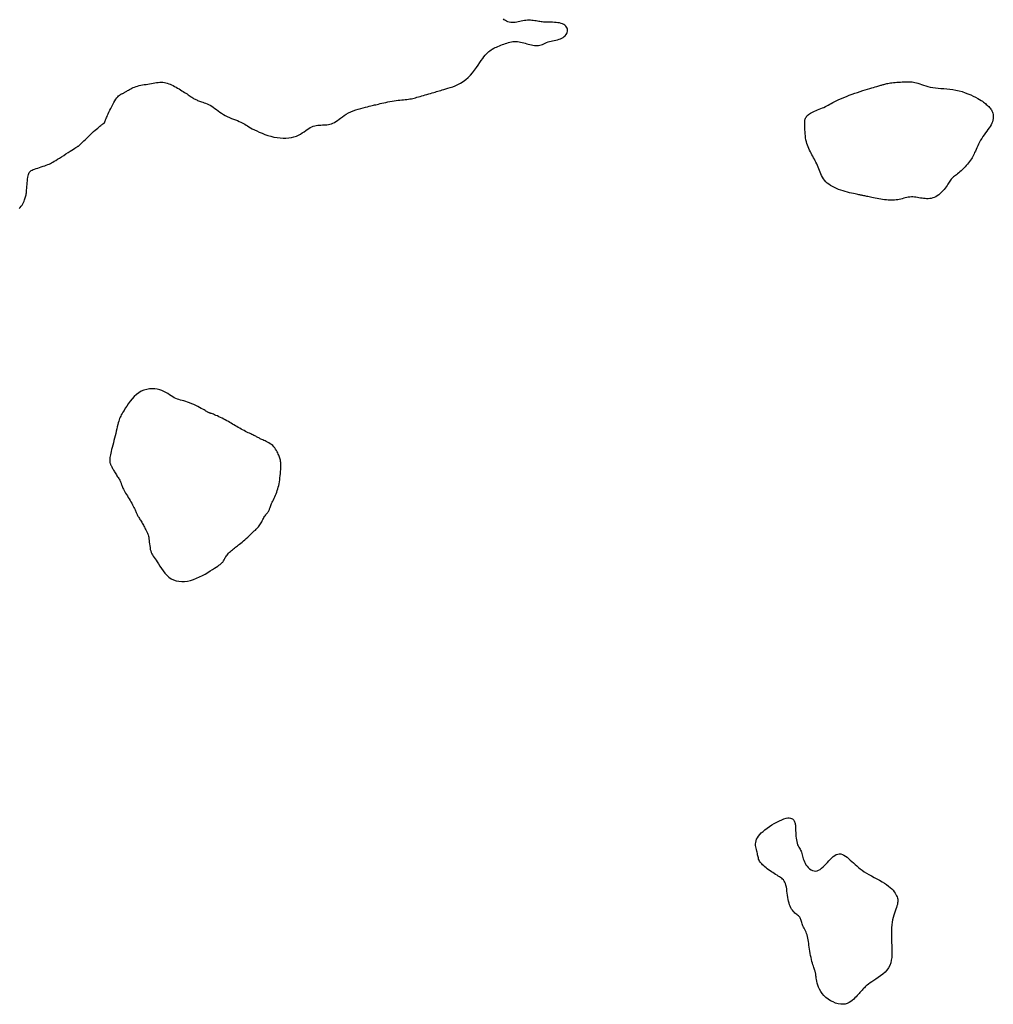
# Model space of a CAD drawing. Header units: millimetres. Extents: x 32690613 to 32693367, y 5343692 to 5344708.
# Tile 497 of 656: x 32692316 to 32692356, y 5344329 to 5344369. Entities that reach past the tile are written whole.
import ezdxf

# ---------------------------------------------------------------- set-up
doc = ezdxf.new("R2010")
doc.units = ezdxf.units.MM
doc.header["$LTSCALE"] = 20
doc.layers.add('02-DGM_HL_493.00', color=102, linetype='Continuous')
doc.layers.add('02-DGM_HL_493.50', color=112, linetype='Continuous')

msp = doc.modelspace()

# ---------------------------------------------------------------- linework, layer by layer
at = {"layer": '02-DGM_HL_493.00', "elevation": 493, "flags": 128}
for points in [[(32692348.817, 5344363.744), (32692348.783, 5344363.805), (32692348.75, 5344363.867), (32692348.718, 5344363.93), (32692348.687, 5344363.995), (32692348.658, 5344364.061), (32692348.632, 5344364.13), (32692348.608, 5344364.202), (32692348.588, 5344364.277), (32692348.571, 5344364.357), (32692348.557, 5344364.438), (32692348.547, 5344364.521), (32692348.538, 5344364.604), (32692348.532, 5344364.684), (32692348.528, 5344364.762), (32692348.524, 5344364.834), (32692348.522, 5344364.9), (32692348.519, 5344364.959), (32692348.518, 5344365.011), (32692348.518, 5344365.057), (32692348.519, 5344365.098), (32692348.523, 5344365.136), (32692348.529, 5344365.17), (32692348.538, 5344365.203), (32692348.55, 5344365.235), (32692348.567, 5344365.267), (32692348.587, 5344365.299), (32692348.612, 5344365.33), (32692348.641, 5344365.361), (32692348.675, 5344365.392), (32692348.714, 5344365.422), (32692348.758, 5344365.451), (32692348.808, 5344365.478), (32692348.862, 5344365.505), (32692348.921, 5344365.53), (32692348.984, 5344365.555), (32692349.049, 5344365.58), (32692349.114, 5344365.605), (32692349.18, 5344365.63), (32692349.245, 5344365.657), (32692349.308, 5344365.684), (32692349.368, 5344365.714), (32692349.427, 5344365.745), (32692349.485, 5344365.777), (32692349.545, 5344365.811), (32692349.608, 5344365.847), (32692349.676, 5344365.884), (32692349.75, 5344365.923), (32692349.831, 5344365.963), (32692349.921, 5344366.005), (32692350.02, 5344366.047), (32692350.124, 5344366.09), (32692350.233, 5344366.133), (32692350.345, 5344366.176), (32692350.459, 5344366.218), (32692350.573, 5344366.258), (32692350.685, 5344366.297), (32692350.795, 5344366.333), (32692350.9, 5344366.368), (32692351.002, 5344366.4), (32692351.097, 5344366.429), (32692351.187, 5344366.456), (32692351.269, 5344366.481), (32692351.344, 5344366.503), (32692351.41, 5344366.523), (32692351.468, 5344366.539), (32692351.517, 5344366.554), (32692351.561, 5344366.566), (32692351.599, 5344366.578), (32692351.633, 5344366.588), (32692351.666, 5344366.597), (32692351.697, 5344366.606), (32692351.729, 5344366.616), (32692351.763, 5344366.626), (32692351.8, 5344366.636), (32692351.839, 5344366.646), (32692351.882, 5344366.657), (32692351.928, 5344366.667), (32692351.979, 5344366.677), (32692352.033, 5344366.686), (32692352.093, 5344366.694), (32692352.158, 5344366.701), (32692352.226, 5344366.707), (32692352.298, 5344366.712), (32692352.37, 5344366.717), (32692352.443, 5344366.721), (32692352.514, 5344366.724), (32692352.583, 5344366.727), (32692352.648, 5344366.729), (32692352.708, 5344366.732), (32692352.764, 5344366.733), (32692352.818, 5344366.733), (32692352.87, 5344366.731), (32692352.923, 5344366.727), (32692352.977, 5344366.719), (32692353.033, 5344366.707), (32692353.094, 5344366.691), (32692353.16, 5344366.671), (32692353.231, 5344366.646), (32692353.308, 5344366.619), (32692353.39, 5344366.592), (32692353.477, 5344366.564), (32692353.569, 5344366.538), (32692353.666, 5344366.514), (32692353.769, 5344366.495), (32692353.876, 5344366.481), (32692353.988, 5344366.47), (32692354.103, 5344366.462), (32692354.222, 5344366.454), (32692354.344, 5344366.445), (32692354.467, 5344366.433), (32692354.592, 5344366.416), (32692354.718, 5344366.393), (32692354.844, 5344366.363), (32692354.969, 5344366.327), (32692355.091, 5344366.285), (32692355.209, 5344366.24), (32692355.321, 5344366.193), (32692355.425, 5344366.145), (32692355.521, 5344366.098), (32692355.607, 5344366.053), (32692355.681, 5344366.011), (32692355.745, 5344365.971), (32692355.8, 5344365.935), (32692355.847, 5344365.901), (32692355.889, 5344365.868), (32692355.926, 5344365.836), (32692355.96, 5344365.806), (32692355.993, 5344365.776), (32692356.025, 5344365.746), (32692356.057, 5344365.715), (32692356.088, 5344365.684), (32692356.118, 5344365.65), (32692356.146, 5344365.615), (32692356.171, 5344365.578), (32692356.193, 5344365.537), (32692356.213, 5344365.493), (32692356.228, 5344365.444), (32692356.239, 5344365.393), (32692356.246, 5344365.338), (32692356.247, 5344365.28), (32692356.242, 5344365.221), (32692356.232, 5344365.159), (32692356.214, 5344365.096), (32692356.189, 5344365.033), (32692356.156, 5344364.969), (32692356.117, 5344364.905), (32692356.073, 5344364.839), (32692356.025, 5344364.773), (32692355.975, 5344364.705), (32692355.923, 5344364.636), (32692355.871, 5344364.564), (32692355.821, 5344364.49), (32692355.773, 5344364.414), (32692355.728, 5344364.337), (32692355.685, 5344364.259), (32692355.645, 5344364.181), (32692355.608, 5344364.105), (32692355.573, 5344364.031), (32692355.541, 5344363.961), (32692355.511, 5344363.895), (32692355.483, 5344363.833), (32692355.457, 5344363.776), (32692355.431, 5344363.723), (32692355.405, 5344363.671), (32692355.377, 5344363.621), (32692355.347, 5344363.571), (32692355.314, 5344363.521), (32692355.277, 5344363.468), (32692355.235, 5344363.413), (32692355.189, 5344363.357), (32692355.14, 5344363.299), (32692355.088, 5344363.242), (32692355.035, 5344363.186), (32692354.981, 5344363.132), (32692354.928, 5344363.082), (32692354.877, 5344363.036), (32692354.828, 5344362.995), (32692354.781, 5344362.958), (32692354.737, 5344362.924), (32692354.695, 5344362.893), (32692354.656, 5344362.863), (32692354.619, 5344362.834), (32692354.585, 5344362.804), (32692354.554, 5344362.773), (32692354.525, 5344362.739), (32692354.498, 5344362.703), (32692354.471, 5344362.664), (32692354.445, 5344362.623), (32692354.417, 5344362.579), (32692354.387, 5344362.532), (32692354.354, 5344362.482), (32692354.317, 5344362.43), (32692354.275, 5344362.375), (32692354.228, 5344362.319), (32692354.178, 5344362.262), (32692354.124, 5344362.207), (32692354.068, 5344362.154), (32692354.009, 5344362.105), (32692353.949, 5344362.062), (32692353.888, 5344362.024), (32692353.827, 5344361.994), (32692353.765, 5344361.972), (32692353.703, 5344361.955), (32692353.641, 5344361.945), (32692353.579, 5344361.94), (32692353.516, 5344361.939), (32692353.453, 5344361.943), (32692353.39, 5344361.949), (32692353.328, 5344361.958), (32692353.265, 5344361.969), (32692353.202, 5344361.98), (32692353.139, 5344361.991), (32692353.076, 5344362.001), (32692353.013, 5344362.009), (32692352.95, 5344362.013), (32692352.888, 5344362.013), (32692352.825, 5344362.008), (32692352.763, 5344361.999), (32692352.701, 5344361.987), (32692352.639, 5344361.972), (32692352.577, 5344361.956), (32692352.515, 5344361.94), (32692352.453, 5344361.924), (32692352.391, 5344361.91), (32692352.329, 5344361.899), (32692352.267, 5344361.89), (32692352.203, 5344361.883), (32692352.139, 5344361.879), (32692352.073, 5344361.878), (32692352.005, 5344361.879), (32692351.936, 5344361.883), (32692351.864, 5344361.889), (32692351.789, 5344361.898), (32692351.713, 5344361.909), (32692351.636, 5344361.921), (32692351.56, 5344361.935), (32692351.484, 5344361.949), (32692351.411, 5344361.964), (32692351.342, 5344361.978), (32692351.276, 5344361.992), (32692351.216, 5344362.004), (32692351.16, 5344362.016), (32692351.109, 5344362.027), (32692351.062, 5344362.036), (32692351.018, 5344362.045), (32692350.978, 5344362.054), (32692350.941, 5344362.062), (32692350.906, 5344362.069), (32692350.873, 5344362.076), (32692350.841, 5344362.082), (32692350.808, 5344362.089), (32692350.773, 5344362.097), (32692350.734, 5344362.105), (32692350.69, 5344362.114), (32692350.64, 5344362.125), (32692350.581, 5344362.137), (32692350.513, 5344362.151), (32692350.438, 5344362.167), (32692350.356, 5344362.186), (32692350.27, 5344362.207), (32692350.18, 5344362.231), (32692350.088, 5344362.257), (32692349.997, 5344362.287), (32692349.907, 5344362.319), (32692349.819, 5344362.355), (32692349.736, 5344362.394), (32692349.656, 5344362.436), (32692349.58, 5344362.481), (32692349.51, 5344362.53), (32692349.445, 5344362.582), (32692349.386, 5344362.638), (32692349.333, 5344362.697), (32692349.287, 5344362.759), (32692349.247, 5344362.824), (32692349.212, 5344362.891), (32692349.18, 5344362.96), (32692349.151, 5344363.029), (32692349.124, 5344363.099), (32692349.097, 5344363.169), (32692349.07, 5344363.237), (32692349.042, 5344363.304), (32692349.012, 5344363.369), (32692348.981, 5344363.434), (32692348.95, 5344363.497), (32692348.917, 5344363.56), (32692348.884, 5344363.621), (32692348.851, 5344363.683)], [(32692349.002, 5344329.948), (32692348.992, 5344330.005), (32692348.985, 5344330.053), (32692348.98, 5344330.094), (32692348.976, 5344330.129), (32692348.973, 5344330.16), (32692348.97, 5344330.187), (32692348.966, 5344330.213), (32692348.96, 5344330.238), (32692348.953, 5344330.265), (32692348.944, 5344330.293), (32692348.933, 5344330.325), (32692348.92, 5344330.36), (32692348.906, 5344330.4), (32692348.89, 5344330.445), (32692348.874, 5344330.496), (32692348.856, 5344330.554), (32692348.837, 5344330.619), (32692348.817, 5344330.691), (32692348.798, 5344330.769), (32692348.778, 5344330.85), (32692348.76, 5344330.934), (32692348.742, 5344331.02), (32692348.727, 5344331.105), (32692348.713, 5344331.19), (32692348.701, 5344331.273), (32692348.691, 5344331.354), (32692348.682, 5344331.431), (32692348.673, 5344331.507), (32692348.663, 5344331.579), (32692348.651, 5344331.649), (32692348.638, 5344331.715), (32692348.62, 5344331.779), (32692348.599, 5344331.839), (32692348.575, 5344331.896), (32692348.549, 5344331.951), (32692348.523, 5344332.003), (32692348.496, 5344332.053), (32692348.47, 5344332.101), (32692348.447, 5344332.148), (32692348.426, 5344332.194), (32692348.41, 5344332.238), (32692348.396, 5344332.282), (32692348.385, 5344332.324), (32692348.374, 5344332.365), (32692348.362, 5344332.403), (32692348.349, 5344332.44), (32692348.334, 5344332.474), (32692348.314, 5344332.506), (32692348.289, 5344332.535), (32692348.261, 5344332.563), (32692348.229, 5344332.589), (32692348.194, 5344332.616), (32692348.158, 5344332.644), (32692348.121, 5344332.675), (32692348.085, 5344332.708), (32692348.049, 5344332.746), (32692348.015, 5344332.789), (32692347.983, 5344332.837), (32692347.953, 5344332.891), (32692347.925, 5344332.949), (32692347.9, 5344333.013), (32692347.878, 5344333.081), (32692347.858, 5344333.155), (32692347.841, 5344333.233), (32692347.826, 5344333.316), (32692347.814, 5344333.401), (32692347.803, 5344333.488), (32692347.792, 5344333.575), (32692347.78, 5344333.659), (32692347.767, 5344333.739), (32692347.751, 5344333.813), (32692347.732, 5344333.879), (32692347.709, 5344333.936), (32692347.681, 5344333.985), (32692347.65, 5344334.028), (32692347.614, 5344334.065), (32692347.575, 5344334.098), (32692347.532, 5344334.129), (32692347.486, 5344334.159), (32692347.436, 5344334.19), (32692347.384, 5344334.222), (32692347.328, 5344334.256), (32692347.271, 5344334.292), (32692347.213, 5344334.329), (32692347.155, 5344334.366), (32692347.097, 5344334.405), (32692347.041, 5344334.444), (32692346.986, 5344334.484), (32692346.933, 5344334.523), (32692346.884, 5344334.563), (32692346.838, 5344334.603), (32692346.795, 5344334.643), (32692346.757, 5344334.683), (32692346.722, 5344334.724), (32692346.692, 5344334.764), (32692346.667, 5344334.805), (32692346.647, 5344334.846), (32692346.632, 5344334.887), (32692346.619, 5344334.93), (32692346.609, 5344334.973), (32692346.6, 5344335.017), (32692346.591, 5344335.064), (32692346.581, 5344335.112), (32692346.57, 5344335.162), (32692346.556, 5344335.215), (32692346.542, 5344335.27), (32692346.528, 5344335.327), (32692346.516, 5344335.386), (32692346.508, 5344335.446), (32692346.506, 5344335.508), (32692346.51, 5344335.57), (32692346.524, 5344335.633), (32692346.547, 5344335.697), (32692346.581, 5344335.761), (32692346.624, 5344335.825), (32692346.677, 5344335.889), (32692346.739, 5344335.954), (32692346.81, 5344336.02), (32692346.889, 5344336.085), (32692346.976, 5344336.151), (32692347.071, 5344336.217), (32692347.171, 5344336.282), (32692347.274, 5344336.344), (32692347.378, 5344336.402), (32692347.48, 5344336.453), (32692347.578, 5344336.497), (32692347.67, 5344336.532), (32692347.753, 5344336.557), (32692347.825, 5344336.57), (32692347.886, 5344336.572), (32692347.938, 5344336.565), (32692347.982, 5344336.55), (32692348.018, 5344336.529), (32692348.048, 5344336.504), (32692348.072, 5344336.475), (32692348.091, 5344336.445), (32692348.105, 5344336.414), (32692348.117, 5344336.382), (32692348.126, 5344336.348), (32692348.132, 5344336.311), (32692348.137, 5344336.27), (32692348.14, 5344336.224), (32692348.143, 5344336.172), (32692348.145, 5344336.114), (32692348.148, 5344336.048), (32692348.151, 5344335.976), (32692348.156, 5344335.9), (32692348.162, 5344335.822), (32692348.17, 5344335.745), (32692348.18, 5344335.669), (32692348.193, 5344335.598), (32692348.21, 5344335.532), (32692348.229, 5344335.474), (32692348.252, 5344335.423), (32692348.276, 5344335.376), (32692348.301, 5344335.333), (32692348.326, 5344335.291), (32692348.35, 5344335.25), (32692348.372, 5344335.209), (32692348.391, 5344335.164), (32692348.407, 5344335.116), (32692348.42, 5344335.064), (32692348.433, 5344335.01), (32692348.446, 5344334.953), (32692348.461, 5344334.894), (32692348.48, 5344334.833), (32692348.504, 5344334.772), (32692348.534, 5344334.711), (32692348.571, 5344334.65), (32692348.615, 5344334.592), (32692348.665, 5344334.537), (32692348.719, 5344334.489), (32692348.778, 5344334.448), (32692348.838, 5344334.418), (32692348.9, 5344334.399), (32692348.963, 5344334.394), (32692349.025, 5344334.404), (32692349.087, 5344334.428), (32692349.148, 5344334.463), (32692349.209, 5344334.508), (32692349.269, 5344334.561), (32692349.329, 5344334.62), (32692349.389, 5344334.682), (32692349.45, 5344334.747), (32692349.51, 5344334.811), (32692349.57, 5344334.874), (32692349.63, 5344334.933), (32692349.69, 5344334.986), (32692349.751, 5344335.031), (32692349.812, 5344335.066), (32692349.874, 5344335.089), (32692349.936, 5344335.099), (32692349.999, 5344335.094), (32692350.062, 5344335.076), (32692350.126, 5344335.045), (32692350.19, 5344335.005), (32692350.254, 5344334.957), (32692350.319, 5344334.903), (32692350.384, 5344334.845), (32692350.449, 5344334.786), (32692350.514, 5344334.726), (32692350.58, 5344334.666), (32692350.648, 5344334.606), (32692350.719, 5344334.546), (32692350.794, 5344334.487), (32692350.873, 5344334.427), (32692350.959, 5344334.368), (32692351.051, 5344334.309), (32692351.151, 5344334.25), (32692351.256, 5344334.192), (32692351.364, 5344334.134), (32692351.474, 5344334.075), (32692351.582, 5344334.017), (32692351.686, 5344333.958), (32692351.785, 5344333.9), (32692351.876, 5344333.841), (32692351.956, 5344333.781), (32692352.027, 5344333.722), (32692352.089, 5344333.663), (32692352.142, 5344333.604), (32692352.187, 5344333.547), (32692352.225, 5344333.491), (32692352.257, 5344333.436), (32692352.283, 5344333.384), (32692352.303, 5344333.334), (32692352.318, 5344333.285), (32692352.328, 5344333.237), (32692352.332, 5344333.188), (32692352.331, 5344333.138), (32692352.326, 5344333.085), (32692352.315, 5344333.028), (32692352.299, 5344332.968), (32692352.278, 5344332.902), (32692352.254, 5344332.83), (32692352.227, 5344332.754), (32692352.199, 5344332.672), (32692352.172, 5344332.585), (32692352.145, 5344332.493), (32692352.122, 5344332.395), (32692352.103, 5344332.293), (32692352.089, 5344332.186), (32692352.079, 5344332.074), (32692352.074, 5344331.959), (32692352.072, 5344331.84), (32692352.073, 5344331.719), (32692352.075, 5344331.596), (32692352.079, 5344331.472), (32692352.084, 5344331.347), (32692352.089, 5344331.222), (32692352.091, 5344331.098), (32692352.09, 5344330.976), (32692352.083, 5344330.857), (32692352.067, 5344330.741), (32692352.042, 5344330.63), (32692352.005, 5344330.524), (32692351.954, 5344330.425), (32692351.887, 5344330.332), (32692351.809, 5344330.246), (32692351.721, 5344330.167), (32692351.628, 5344330.094), (32692351.532, 5344330.027), (32692351.438, 5344329.965), (32692351.348, 5344329.908), (32692351.267, 5344329.856), (32692351.196, 5344329.808), (32692351.136, 5344329.764), (32692351.084, 5344329.723), (32692351.039, 5344329.685), (32692351, 5344329.649), (32692350.965, 5344329.615), (32692350.934, 5344329.582), (32692350.904, 5344329.55), (32692350.873, 5344329.517), (32692350.843, 5344329.484), (32692350.811, 5344329.45), (32692350.779, 5344329.414), (32692350.744, 5344329.377), (32692350.707, 5344329.337), (32692350.667, 5344329.293), (32692350.623, 5344329.247), (32692350.576, 5344329.196), (32692350.525, 5344329.145), (32692350.469, 5344329.093), (32692350.407, 5344329.045), (32692350.339, 5344329.003), (32692350.265, 5344328.969), (32692350.183, 5344328.945), (32692350.094, 5344328.934), (32692349.996, 5344328.938), (32692349.893, 5344328.956), (32692349.787, 5344328.987), (32692349.68, 5344329.029), (32692349.575, 5344329.082), (32692349.476, 5344329.145), (32692349.383, 5344329.215), (32692349.301, 5344329.292), (32692349.231, 5344329.375), (32692349.173, 5344329.462), (32692349.125, 5344329.55), (32692349.087, 5344329.638), (32692349.056, 5344329.724), (32692349.033, 5344329.806), (32692349.015, 5344329.881)]]:
    msp.add_lwpolyline(points, close=True, dxfattribs=at)
at = {"layer": '02-DGM_HL_493.50', "elevation": 493.5, "flags": 128}
msp.add_lwpolyline([(32692316.334, 5344361.544), (32692316.377, 5344361.585), (32692316.415, 5344361.631), (32692316.449, 5344361.681), (32692316.48, 5344361.733), (32692316.507, 5344361.786), (32692316.53, 5344361.838), (32692316.551, 5344361.889), (32692316.568, 5344361.937), (32692316.582, 5344361.98), (32692316.595, 5344362.021), (32692316.605, 5344362.06), (32692316.613, 5344362.1), (32692316.62, 5344362.142), (32692316.626, 5344362.188), (32692316.631, 5344362.24), (32692316.636, 5344362.298), (32692316.641, 5344362.365), (32692316.647, 5344362.438), (32692316.653, 5344362.516), (32692316.659, 5344362.595), (32692316.666, 5344362.673), (32692316.675, 5344362.748), (32692316.684, 5344362.818), (32692316.695, 5344362.88), (32692316.707, 5344362.932), (32692316.722, 5344362.976), (32692316.739, 5344363.012), (32692316.762, 5344363.042), (32692316.789, 5344363.068), (32692316.822, 5344363.09), (32692316.862, 5344363.111), (32692316.909, 5344363.131), (32692316.965, 5344363.153), (32692317.028, 5344363.175), (32692317.096, 5344363.198), (32692317.166, 5344363.221), (32692317.238, 5344363.245), (32692317.31, 5344363.268), (32692317.379, 5344363.292), (32692317.443, 5344363.315), (32692317.502, 5344363.337), (32692317.557, 5344363.36), (32692317.609, 5344363.384), (32692317.661, 5344363.41), (32692317.714, 5344363.439), (32692317.771, 5344363.472), (32692317.834, 5344363.51), (32692317.904, 5344363.554), (32692317.982, 5344363.603), (32692318.067, 5344363.658), (32692318.156, 5344363.715), (32692318.246, 5344363.773), (32692318.334, 5344363.83), (32692318.417, 5344363.884), (32692318.493, 5344363.933), (32692318.558, 5344363.976), (32692318.611, 5344364.01), (32692318.653, 5344364.036), (32692318.685, 5344364.056), (32692318.708, 5344364.071), (32692318.725, 5344364.08), (32692318.736, 5344364.087), (32692318.744, 5344364.091), (32692318.749, 5344364.094), (32692318.754, 5344364.096), (32692318.76, 5344364.099), (32692318.767, 5344364.104), (32692318.776, 5344364.111), (32692318.789, 5344364.122), (32692318.806, 5344364.138), (32692318.828, 5344364.159), (32692318.856, 5344364.186), (32692318.891, 5344364.221), (32692318.932, 5344364.261), (32692318.979, 5344364.307), (32692319.03, 5344364.358), (32692319.085, 5344364.411), (32692319.142, 5344364.467), (32692319.202, 5344364.523), (32692319.262, 5344364.58), (32692319.322, 5344364.636), (32692319.381, 5344364.69), (32692319.439, 5344364.742), (32692319.495, 5344364.791), (32692319.548, 5344364.836), (32692319.596, 5344364.877), (32692319.64, 5344364.913), (32692319.678, 5344364.944), (32692319.711, 5344364.968), (32692319.738, 5344364.987), (32692319.759, 5344365.002), (32692319.777, 5344365.013), (32692319.791, 5344365.022), (32692319.801, 5344365.029), (32692319.81, 5344365.035), (32692319.816, 5344365.041), (32692319.822, 5344365.048), (32692319.827, 5344365.056), (32692319.831, 5344365.065), (32692319.835, 5344365.076), (32692319.839, 5344365.088), (32692319.843, 5344365.102), (32692319.848, 5344365.117), (32692319.854, 5344365.134), (32692319.862, 5344365.153), (32692319.871, 5344365.175), (32692319.882, 5344365.201), (32692319.895, 5344365.231), (32692319.911, 5344365.267), (32692319.93, 5344365.31), (32692319.953, 5344365.361), (32692319.98, 5344365.42), (32692320.01, 5344365.488), (32692320.045, 5344365.563), (32692320.082, 5344365.642), (32692320.122, 5344365.724), (32692320.163, 5344365.804), (32692320.205, 5344365.882), (32692320.247, 5344365.954), (32692320.288, 5344366.017), (32692320.328, 5344366.071), (32692320.367, 5344366.114), (32692320.404, 5344366.15), (32692320.439, 5344366.178), (32692320.472, 5344366.201), (32692320.503, 5344366.219), (32692320.531, 5344366.233), (32692320.557, 5344366.246), (32692320.58, 5344366.257), (32692320.602, 5344366.268), (32692320.622, 5344366.279), (32692320.643, 5344366.291), (32692320.664, 5344366.304), (32692320.687, 5344366.317), (32692320.713, 5344366.333), (32692320.742, 5344366.351), (32692320.775, 5344366.372), (32692320.813, 5344366.394), (32692320.855, 5344366.418), (32692320.9, 5344366.443), (32692320.95, 5344366.468), (32692321.003, 5344366.492), (32692321.06, 5344366.515), (32692321.12, 5344366.536), (32692321.183, 5344366.555), (32692321.249, 5344366.572), (32692321.318, 5344366.587), (32692321.388, 5344366.6), (32692321.459, 5344366.613), (32692321.531, 5344366.625), (32692321.603, 5344366.637), (32692321.675, 5344366.649), (32692321.747, 5344366.662), (32692321.817, 5344366.675), (32692321.887, 5344366.687), (32692321.956, 5344366.697), (32692322.023, 5344366.705), (32692322.089, 5344366.711), (32692322.154, 5344366.712), (32692322.218, 5344366.71), (32692322.28, 5344366.702), (32692322.341, 5344366.69), (32692322.401, 5344366.673), (32692322.46, 5344366.653), (32692322.519, 5344366.629), (32692322.578, 5344366.602), (32692322.637, 5344366.573), (32692322.697, 5344366.541), (32692322.758, 5344366.508), (32692322.819, 5344366.474), (32692322.88, 5344366.438), (32692322.94, 5344366.403), (32692322.999, 5344366.367), (32692323.056, 5344366.331), (32692323.11, 5344366.297), (32692323.162, 5344366.263), (32692323.21, 5344366.231), (32692323.255, 5344366.201), (32692323.297, 5344366.172), (32692323.337, 5344366.145), (32692323.374, 5344366.119), (32692323.41, 5344366.095), (32692323.443, 5344366.073), (32692323.476, 5344366.053), (32692323.508, 5344366.034), (32692323.539, 5344366.017), (32692323.571, 5344366), (32692323.604, 5344365.985), (32692323.638, 5344365.97), (32692323.675, 5344365.955), (32692323.715, 5344365.94), (32692323.759, 5344365.925), (32692323.807, 5344365.909), (32692323.859, 5344365.892), (32692323.914, 5344365.873), (32692323.972, 5344365.851), (32692324.032, 5344365.827), (32692324.094, 5344365.799), (32692324.157, 5344365.767), (32692324.221, 5344365.73), (32692324.285, 5344365.688), (32692324.35, 5344365.643), (32692324.416, 5344365.594), (32692324.483, 5344365.544), (32692324.553, 5344365.493), (32692324.625, 5344365.443), (32692324.7, 5344365.394), (32692324.778, 5344365.349), (32692324.859, 5344365.307), (32692324.943, 5344365.268), (32692325.028, 5344365.233), (32692325.112, 5344365.2), (32692325.194, 5344365.169), (32692325.273, 5344365.139), (32692325.346, 5344365.11), (32692325.414, 5344365.081), (32692325.474, 5344365.052), (32692325.529, 5344365.023), (32692325.58, 5344364.992), (32692325.632, 5344364.96), (32692325.686, 5344364.926), (32692325.744, 5344364.889), (32692325.809, 5344364.85), (32692325.883, 5344364.808), (32692325.968, 5344364.763), (32692326.064, 5344364.715), (32692326.169, 5344364.667), (32692326.281, 5344364.62), (32692326.399, 5344364.575), (32692326.521, 5344364.534), (32692326.646, 5344364.497), (32692326.772, 5344364.467), (32692326.898, 5344364.445), (32692327.022, 5344364.43), (32692327.144, 5344364.423), (32692327.264, 5344364.424), (32692327.378, 5344364.432), (32692327.488, 5344364.448), (32692327.592, 5344364.472), (32692327.688, 5344364.503), (32692327.776, 5344364.541), (32692327.858, 5344364.585), (32692327.933, 5344364.633), (32692328.004, 5344364.682), (32692328.071, 5344364.732), (32692328.134, 5344364.779), (32692328.196, 5344364.822), (32692328.258, 5344364.859), (32692328.319, 5344364.889), (32692328.381, 5344364.912), (32692328.443, 5344364.929), (32692328.505, 5344364.942), (32692328.567, 5344364.95), (32692328.629, 5344364.956), (32692328.692, 5344364.959), (32692328.754, 5344364.962), (32692328.817, 5344364.964), (32692328.879, 5344364.968), (32692328.941, 5344364.974), (32692329.003, 5344364.982), (32692329.066, 5344364.994), (32692329.127, 5344365.012), (32692329.189, 5344365.035), (32692329.25, 5344365.065), (32692329.312, 5344365.102), (32692329.374, 5344365.146), (32692329.437, 5344365.194), (32692329.504, 5344365.245), (32692329.574, 5344365.299), (32692329.65, 5344365.352), (32692329.731, 5344365.404), (32692329.819, 5344365.454), (32692329.915, 5344365.499), (32692330.016, 5344365.54), (32692330.12, 5344365.577), (32692330.225, 5344365.61), (32692330.328, 5344365.64), (32692330.426, 5344365.666), (32692330.518, 5344365.689), (32692330.601, 5344365.71), (32692330.673, 5344365.727), (32692330.736, 5344365.742), (32692330.792, 5344365.756), (32692330.844, 5344365.768), (32692330.894, 5344365.78), (32692330.944, 5344365.792), (32692330.997, 5344365.805), (32692331.056, 5344365.819), (32692331.121, 5344365.835), (32692331.193, 5344365.852), (32692331.271, 5344365.87), (32692331.352, 5344365.888), (32692331.436, 5344365.906), (32692331.522, 5344365.923), (32692331.608, 5344365.939), (32692331.693, 5344365.952), (32692331.775, 5344365.964), (32692331.856, 5344365.973), (32692331.934, 5344365.982), (32692332.009, 5344365.989), (32692332.082, 5344365.995), (32692332.152, 5344366.002), (32692332.218, 5344366.009), (32692332.282, 5344366.017), (32692332.343, 5344366.026), (32692332.402, 5344366.037), (32692332.459, 5344366.049), (32692332.515, 5344366.063), (32692332.573, 5344366.078), (32692332.631, 5344366.094), (32692332.692, 5344366.111), (32692332.756, 5344366.13), (32692332.824, 5344366.15), (32692332.895, 5344366.171), (32692332.967, 5344366.192), (32692333.04, 5344366.213), (32692333.113, 5344366.234), (32692333.184, 5344366.255), (32692333.252, 5344366.275), (32692333.317, 5344366.294), (32692333.376, 5344366.311), (32692333.433, 5344366.328), (32692333.488, 5344366.344), (32692333.543, 5344366.36), (32692333.602, 5344366.377), (32692333.665, 5344366.395), (32692333.734, 5344366.416), (32692333.811, 5344366.438), (32692333.899, 5344366.464), (32692333.994, 5344366.494), (32692334.096, 5344366.529), (32692334.202, 5344366.57), (32692334.311, 5344366.618), (32692334.42, 5344366.675), (32692334.527, 5344366.741), (32692334.631, 5344366.818), (32692334.729, 5344366.905), (32692334.821, 5344367.001), (32692334.909, 5344367.103), (32692334.991, 5344367.209), (32692335.067, 5344367.315), (32692335.139, 5344367.418), (32692335.205, 5344367.516), (32692335.267, 5344367.607), (32692335.324, 5344367.688), (32692335.377, 5344367.759), (32692335.427, 5344367.821), (32692335.475, 5344367.876), (32692335.522, 5344367.924), (32692335.569, 5344367.967), (32692335.617, 5344368.005), (32692335.667, 5344368.04), (32692335.719, 5344368.072), (32692335.774, 5344368.102), (32692335.83, 5344368.13), (32692335.888, 5344368.156), (32692335.948, 5344368.181), (32692336.008, 5344368.205), (32692336.07, 5344368.229), (32692336.131, 5344368.252), (32692336.193, 5344368.275), (32692336.255, 5344368.298), (32692336.316, 5344368.319), (32692336.378, 5344368.338), (32692336.44, 5344368.355), (32692336.502, 5344368.368), (32692336.564, 5344368.378), (32692336.627, 5344368.383), (32692336.689, 5344368.383), (32692336.752, 5344368.378), (32692336.815, 5344368.37), (32692336.878, 5344368.358), (32692336.941, 5344368.344), (32692337.004, 5344368.327), (32692337.067, 5344368.31), (32692337.13, 5344368.291), (32692337.194, 5344368.273), (32692337.257, 5344368.256), (32692337.319, 5344368.24), (32692337.381, 5344368.227), (32692337.442, 5344368.217), (32692337.502, 5344368.211), (32692337.56, 5344368.211), (32692337.617, 5344368.216), (32692337.672, 5344368.227), (32692337.726, 5344368.244), (32692337.78, 5344368.265), (32692337.833, 5344368.289), (32692337.887, 5344368.314), (32692337.943, 5344368.339), (32692338.001, 5344368.362), (32692338.061, 5344368.383), (32692338.124, 5344368.401), (32692338.19, 5344368.415), (32692338.256, 5344368.428), (32692338.323, 5344368.441), (32692338.389, 5344368.455), (32692338.453, 5344368.471), (32692338.514, 5344368.49), (32692338.57, 5344368.514), (32692338.622, 5344368.544), (32692338.668, 5344368.58), (32692338.708, 5344368.619), (32692338.742, 5344368.662), (32692338.768, 5344368.706), (32692338.787, 5344368.753), (32692338.798, 5344368.8), (32692338.801, 5344368.846), (32692338.794, 5344368.891), (32692338.78, 5344368.934), (32692338.757, 5344368.975), (32692338.727, 5344369.013), (32692338.689, 5344369.047), (32692338.644, 5344369.077), (32692338.593, 5344369.104), (32692338.536, 5344369.125), (32692338.473, 5344369.141), (32692338.405, 5344369.152), (32692338.335, 5344369.159), (32692338.263, 5344369.164), (32692338.191, 5344369.167), (32692338.119, 5344369.168), (32692338.051, 5344369.169), (32692337.986, 5344369.17), (32692337.926, 5344369.172), (32692337.87, 5344369.176), (32692337.817, 5344369.18), (32692337.766, 5344369.186), (32692337.717, 5344369.192), (32692337.668, 5344369.199), (32692337.618, 5344369.207), (32692337.567, 5344369.215), (32692337.513, 5344369.223), (32692337.457, 5344369.232), (32692337.399, 5344369.239), (32692337.34, 5344369.245), (32692337.279, 5344369.25), (32692337.218, 5344369.252), (32692337.155, 5344369.251), (32692337.093, 5344369.246), (32692337.031, 5344369.238), (32692336.969, 5344369.226), (32692336.907, 5344369.213), (32692336.845, 5344369.199), (32692336.783, 5344369.186), (32692336.721, 5344369.174), (32692336.659, 5344369.165), (32692336.596, 5344369.16), (32692336.534, 5344369.16), (32692336.472, 5344369.166), (32692336.412, 5344369.176), (32692336.355, 5344369.192), (32692336.302, 5344369.214), (32692336.253, 5344369.24), (32692336.21, 5344369.273), (32692336.173, 5344369.31)], dxfattribs=at)
msp.add_lwpolyline([(32692322.558, 5344346.372), (32692322.658, 5344346.321), (32692322.764, 5344346.286), (32692322.875, 5344346.264), (32692322.99, 5344346.256), (32692323.109, 5344346.26), (32692323.231, 5344346.277), (32692323.354, 5344346.304), (32692323.477, 5344346.342), (32692323.6, 5344346.388), (32692323.721, 5344346.442), (32692323.839, 5344346.501), (32692323.953, 5344346.563), (32692324.061, 5344346.627), (32692324.161, 5344346.688), (32692324.253, 5344346.747), (32692324.335, 5344346.8), (32692324.405, 5344346.847), (32692324.466, 5344346.887), (32692324.517, 5344346.921), (32692324.56, 5344346.952), (32692324.596, 5344346.98), (32692324.626, 5344347.005), (32692324.651, 5344347.03), (32692324.672, 5344347.055), (32692324.691, 5344347.082), (32692324.708, 5344347.11), (32692324.724, 5344347.139), (32692324.74, 5344347.17), (32692324.756, 5344347.202), (32692324.775, 5344347.235), (32692324.795, 5344347.269), (32692324.82, 5344347.304), (32692324.848, 5344347.341), (32692324.88, 5344347.378), (32692324.915, 5344347.415), (32692324.952, 5344347.453), (32692324.991, 5344347.49), (32692325.032, 5344347.526), (32692325.072, 5344347.561), (32692325.113, 5344347.595), (32692325.153, 5344347.627), (32692325.193, 5344347.658), (32692325.234, 5344347.689), (32692325.275, 5344347.721), (32692325.318, 5344347.754), (32692325.363, 5344347.79), (32692325.411, 5344347.829), (32692325.463, 5344347.872), (32692325.518, 5344347.919), (32692325.576, 5344347.971), (32692325.635, 5344348.024), (32692325.695, 5344348.079), (32692325.755, 5344348.134), (32692325.813, 5344348.188), (32692325.868, 5344348.239), (32692325.919, 5344348.286), (32692325.966, 5344348.329), (32692326.008, 5344348.367), (32692326.046, 5344348.403), (32692326.081, 5344348.437), (32692326.113, 5344348.47), (32692326.142, 5344348.503), (32692326.17, 5344348.537), (32692326.196, 5344348.574), (32692326.22, 5344348.615), (32692326.244, 5344348.657), (32692326.268, 5344348.702), (32692326.291, 5344348.747), (32692326.314, 5344348.792), (32692326.337, 5344348.836), (32692326.361, 5344348.878), (32692326.384, 5344348.918), (32692326.409, 5344348.954), (32692326.433, 5344348.987), (32692326.458, 5344349.018), (32692326.482, 5344349.046), (32692326.504, 5344349.073), (32692326.525, 5344349.099), (32692326.543, 5344349.124), (32692326.56, 5344349.149), (32692326.573, 5344349.175), (32692326.584, 5344349.202), (32692326.594, 5344349.231), (32692326.603, 5344349.261), (32692326.613, 5344349.293), (32692326.624, 5344349.328), (32692326.637, 5344349.366), (32692326.653, 5344349.408), (32692326.673, 5344349.453), (32692326.696, 5344349.502), (32692326.722, 5344349.554), (32692326.749, 5344349.609), (32692326.777, 5344349.667), (32692326.806, 5344349.726), (32692326.833, 5344349.788), (32692326.86, 5344349.851), (32692326.885, 5344349.915), (32692326.907, 5344349.98), (32692326.928, 5344350.048), (32692326.947, 5344350.117), (32692326.964, 5344350.189), (32692326.98, 5344350.264), (32692326.994, 5344350.341), (32692327.006, 5344350.422), (32692327.017, 5344350.507), (32692327.027, 5344350.593), (32692327.035, 5344350.68), (32692327.041, 5344350.766), (32692327.046, 5344350.85), (32692327.049, 5344350.929), (32692327.05, 5344351.003), (32692327.049, 5344351.07), (32692327.047, 5344351.128), (32692327.042, 5344351.179), (32692327.036, 5344351.225), (32692327.027, 5344351.267), (32692327.017, 5344351.307), (32692327.004, 5344351.346), (32692326.988, 5344351.386), (32692326.97, 5344351.428), (32692326.95, 5344351.475), (32692326.927, 5344351.524), (32692326.901, 5344351.576), (32692326.871, 5344351.628), (32692326.839, 5344351.68), (32692326.802, 5344351.731), (32692326.762, 5344351.78), (32692326.718, 5344351.825), (32692326.67, 5344351.865), (32692326.618, 5344351.902), (32692326.565, 5344351.934), (32692326.511, 5344351.964), (32692326.457, 5344351.99), (32692326.406, 5344352.014), (32692326.357, 5344352.035), (32692326.312, 5344352.055), (32692326.272, 5344352.074), (32692326.236, 5344352.091), (32692326.204, 5344352.108), (32692326.173, 5344352.124), (32692326.145, 5344352.14), (32692326.116, 5344352.156), (32692326.087, 5344352.172), (32692326.056, 5344352.188), (32692326.023, 5344352.205), (32692325.987, 5344352.223), (32692325.949, 5344352.241), (32692325.908, 5344352.261), (32692325.864, 5344352.282), (32692325.817, 5344352.304), (32692325.768, 5344352.328), (32692325.716, 5344352.353), (32692325.662, 5344352.381), (32692325.605, 5344352.409), (32692325.547, 5344352.439), (32692325.488, 5344352.47), (32692325.427, 5344352.503), (32692325.367, 5344352.536), (32692325.307, 5344352.569), (32692325.248, 5344352.603), (32692325.19, 5344352.638), (32692325.132, 5344352.672), (32692325.075, 5344352.707), (32692325.018, 5344352.741), (32692324.96, 5344352.776), (32692324.902, 5344352.811), (32692324.841, 5344352.845), (32692324.778, 5344352.88), (32692324.713, 5344352.914), (32692324.647, 5344352.947), (32692324.581, 5344352.98), (32692324.515, 5344353.01), (32692324.453, 5344353.039), (32692324.394, 5344353.065), (32692324.34, 5344353.088), (32692324.292, 5344353.107), (32692324.252, 5344353.123), (32692324.218, 5344353.135), (32692324.189, 5344353.144), (32692324.165, 5344353.152), (32692324.145, 5344353.158), (32692324.127, 5344353.164), (32692324.111, 5344353.169), (32692324.095, 5344353.176), (32692324.079, 5344353.184), (32692324.061, 5344353.194), (32692324.04, 5344353.206), (32692324.015, 5344353.221), (32692323.985, 5344353.239), (32692323.949, 5344353.26), (32692323.905, 5344353.285), (32692323.853, 5344353.315), (32692323.792, 5344353.348), (32692323.722, 5344353.385), (32692323.647, 5344353.424), (32692323.567, 5344353.464), (32692323.483, 5344353.503), (32692323.399, 5344353.541), (32692323.316, 5344353.576), (32692323.235, 5344353.607), (32692323.158, 5344353.632), (32692323.084, 5344353.654), (32692323.013, 5344353.674), (32692322.945, 5344353.692), (32692322.879, 5344353.711), (32692322.814, 5344353.733), (32692322.75, 5344353.758), (32692322.686, 5344353.788), (32692322.622, 5344353.824), (32692322.556, 5344353.865), (32692322.489, 5344353.909), (32692322.419, 5344353.955), (32692322.344, 5344353.999), (32692322.265, 5344354.041), (32692322.181, 5344354.079), (32692322.089, 5344354.11), (32692321.991, 5344354.133), (32692321.887, 5344354.148), (32692321.778, 5344354.152), (32692321.667, 5344354.146), (32692321.556, 5344354.127), (32692321.445, 5344354.097), (32692321.336, 5344354.052), (32692321.232, 5344353.993), (32692321.133, 5344353.919), (32692321.041, 5344353.834), (32692320.955, 5344353.74), (32692320.875, 5344353.641), (32692320.802, 5344353.541), (32692320.736, 5344353.444), (32692320.678, 5344353.352), (32692320.627, 5344353.269), (32692320.583, 5344353.198), (32692320.547, 5344353.137), (32692320.516, 5344353.083), (32692320.49, 5344353.034), (32692320.467, 5344352.987), (32692320.447, 5344352.938), (32692320.429, 5344352.886), (32692320.41, 5344352.827), (32692320.392, 5344352.759), (32692320.372, 5344352.683), (32692320.352, 5344352.6), (32692320.331, 5344352.512), (32692320.31, 5344352.419), (32692320.287, 5344352.324), (32692320.264, 5344352.226), (32692320.24, 5344352.128), (32692320.216, 5344352.031), (32692320.191, 5344351.935), (32692320.166, 5344351.842), (32692320.142, 5344351.752), (32692320.12, 5344351.667), (32692320.1, 5344351.587), (32692320.082, 5344351.513), (32692320.067, 5344351.446), (32692320.055, 5344351.386), (32692320.047, 5344351.334), (32692320.042, 5344351.289), (32692320.04, 5344351.248), (32692320.04, 5344351.213), (32692320.042, 5344351.181), (32692320.046, 5344351.152), (32692320.052, 5344351.125), (32692320.058, 5344351.1), (32692320.067, 5344351.076), (32692320.076, 5344351.052), (32692320.087, 5344351.028), (32692320.099, 5344351.003), (32692320.112, 5344350.977), (32692320.127, 5344350.95), (32692320.143, 5344350.92), (32692320.16, 5344350.889), (32692320.179, 5344350.855), (32692320.199, 5344350.819), (32692320.22, 5344350.782), (32692320.242, 5344350.744), (32692320.265, 5344350.705), (32692320.289, 5344350.666), (32692320.313, 5344350.627), (32692320.337, 5344350.589), (32692320.362, 5344350.551), (32692320.386, 5344350.514), (32692320.41, 5344350.478), (32692320.432, 5344350.443), (32692320.452, 5344350.409), (32692320.47, 5344350.376), (32692320.485, 5344350.345), (32692320.497, 5344350.314), (32692320.508, 5344350.285), (32692320.516, 5344350.255), (32692320.525, 5344350.225), (32692320.535, 5344350.193), (32692320.546, 5344350.159), (32692320.561, 5344350.122), (32692320.579, 5344350.081), (32692320.602, 5344350.036), (32692320.629, 5344349.987), (32692320.659, 5344349.935), (32692320.692, 5344349.879), (32692320.727, 5344349.822), (32692320.764, 5344349.762), (32692320.801, 5344349.702), (32692320.838, 5344349.641), (32692320.874, 5344349.58), (32692320.909, 5344349.52), (32692320.943, 5344349.46), (32692320.975, 5344349.403), (32692321.005, 5344349.347), (32692321.033, 5344349.295), (32692321.058, 5344349.245), (32692321.08, 5344349.2), (32692321.099, 5344349.159), (32692321.115, 5344349.122), (32692321.13, 5344349.088), (32692321.143, 5344349.057), (32692321.156, 5344349.027), (32692321.169, 5344348.997), (32692321.183, 5344348.968), (32692321.199, 5344348.938), (32692321.217, 5344348.907), (32692321.237, 5344348.874), (32692321.258, 5344348.84), (32692321.281, 5344348.804), (32692321.305, 5344348.768), (32692321.329, 5344348.73), (32692321.352, 5344348.692), (32692321.376, 5344348.652), (32692321.398, 5344348.611), (32692321.42, 5344348.57), (32692321.441, 5344348.529), (32692321.461, 5344348.489), (32692321.481, 5344348.45), (32692321.499, 5344348.413), (32692321.517, 5344348.378), (32692321.534, 5344348.346), (32692321.551, 5344348.317), (32692321.566, 5344348.289), (32692321.581, 5344348.262), (32692321.595, 5344348.233), (32692321.608, 5344348.201), (32692321.62, 5344348.164), (32692321.631, 5344348.121), (32692321.64, 5344348.07), (32692321.649, 5344348.01), (32692321.656, 5344347.943), (32692321.664, 5344347.87), (32692321.672, 5344347.795), (32692321.681, 5344347.719), (32692321.692, 5344347.644), (32692321.705, 5344347.573), (32692321.722, 5344347.507), (32692321.742, 5344347.449), (32692321.765, 5344347.396), (32692321.793, 5344347.347), (32692321.824, 5344347.298), (32692321.859, 5344347.247), (32692321.898, 5344347.192), (32692321.942, 5344347.13), (32692321.99, 5344347.059), (32692322.042, 5344346.978), (32692322.099, 5344346.888), (32692322.16, 5344346.794), (32692322.228, 5344346.698), (32692322.301, 5344346.605), (32692322.38, 5344346.517), (32692322.466, 5344346.439)], close=True, dxfattribs=at)

doc.saveas('drawing.dxf')
